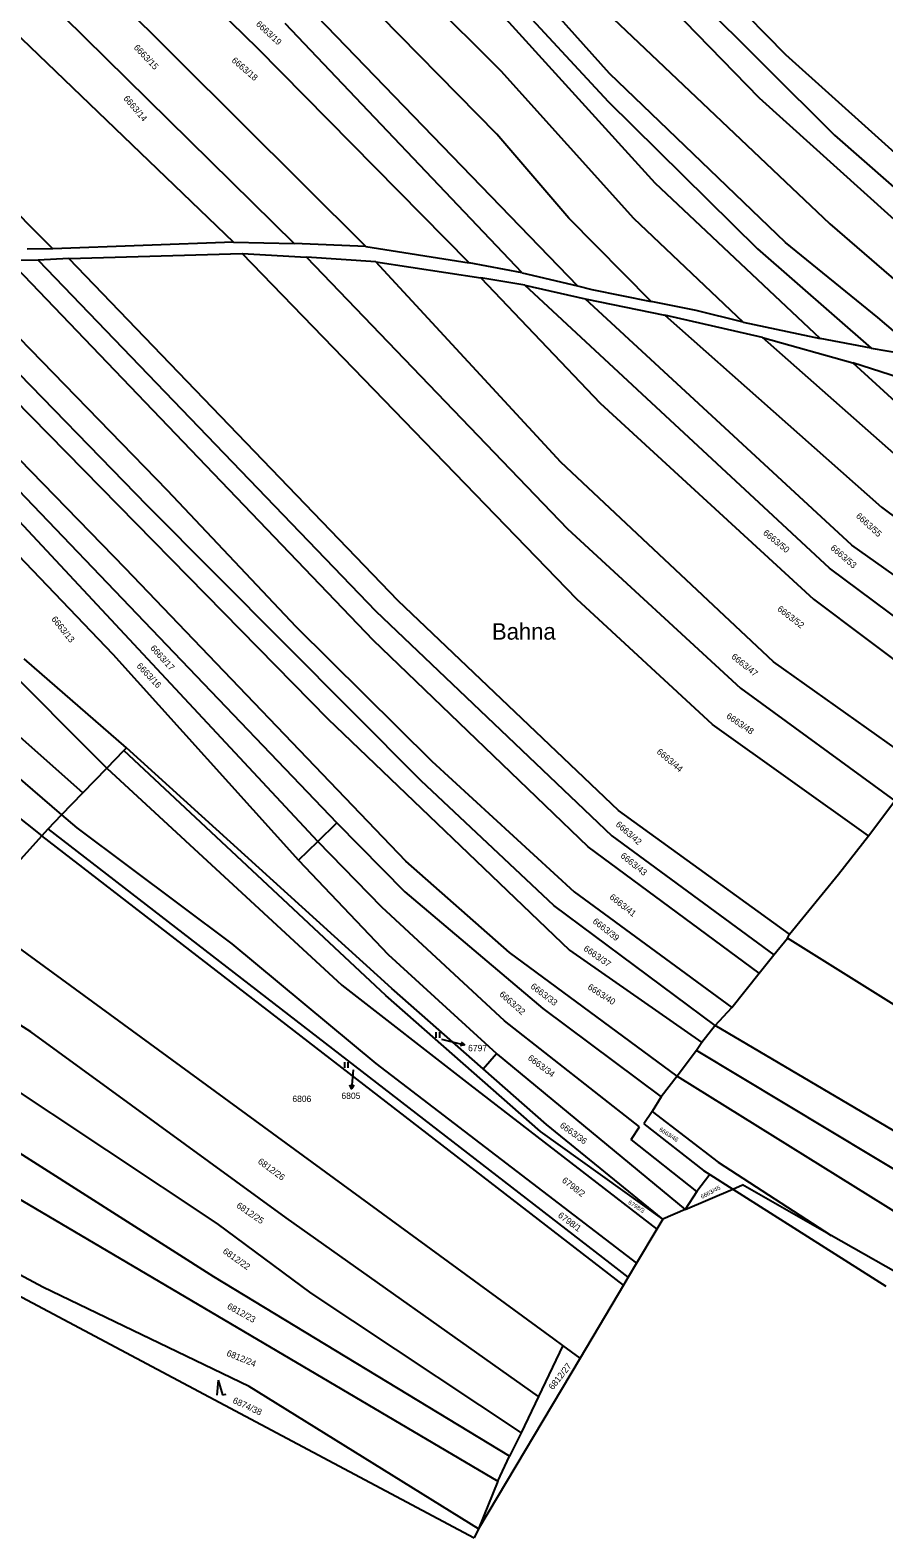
# Model space of a CAD drawing. Extents: x -593183 to -588034, y -1130415 to -1124994.
# Drawn here: x -588928.2 to -588700.2, y -1127701.1 to -1127298.5 of the extents above; entities that cross this region are included whole.
import ezdxf

# ---------------------------------------------------------------- set-up
doc = ezdxf.new("R2010")
doc.units = 0
for name, color, linetype in [('Vrstva 1', 7, 'Continuous'), ('Vrstva 15', 7, 'Continuous'), ('Vrstva 16', 7, 'Continuous'), ('Vrstva 18', 7, 'Continuous'), ('Vrstva 25', 7, 'Continuous')]:
    doc.layers.add(name, color=color, linetype=linetype)

msp = doc.modelspace()

# ---------------------------------------------------------------- linework, layer by layer
at = {"layer": 'Vrstva 1'}
for p, q in [((-588884.43, -1127227.44), (-588802.53, -1127309.33)), ((-588803.55, -1127326.23), (-588892.78, -1127235.38)), ((-588901.26, -1127243.34), (-588782.02, -1127366.8)), ((-588867.38, -1127303.36), (-588915.4, -1127256.6)), ((-588927.33, -1127267.87), (-588838.53, -1127356.25)), ((-588816.22, -1127271.66), (-588773.87, -1127317.53)), ((-588726.36, -1127305.06), (-588760.64, -1127270.24)), ((-588773.44, -1127310.04), (-588803.67, -1127276.41)), ((-588937.29, -1127277.13), (-588857.66, -1127355.43)), ((-588733.39, -1127316.67), (-588769.53, -1127279.52)), ((-588761.62, -1127278.44), (-588713.4, -1127326.52)), ((-588946.28, -1127285.56), (-588873.9, -1127355.13)), ((-588804.83, -1127291.49), (-588761.4, -1127339.24)), ((-588796.84, -1127363.33), (-588860.08, -1127296.73)), ((-588774.2, -1127293.79), (-588714.65, -1127350.21)), ((-588810.94, -1127360.65), (-588867.38, -1127303.36)), ((-588922.18, -1127356.86), (-588970.6, -1127308.37)), ((-588657.9, -1127366.75), (-588726.36, -1127305.06)), ((-588802.53, -1127309.33), (-588767.09, -1127348.68)), ((-588726.48, -1127355.16), (-588773.44, -1127310.04)), ((-588669.51, -1127374.35), (-588733.39, -1127316.67)), ((-588773.87, -1127317.53), (-588733.99, -1127356.86)), ((-588784.36, -1127348.67), (-588803.55, -1127326.23)), ((-588713.4, -1127326.52), (-588656.22, -1127376.64)), ((-588761.4, -1127339.24), (-588717.24, -1127380.84)), ((-588762.36, -1127370.98), (-588784.36, -1127348.67)), ((-588767.09, -1127348.68), (-588737.74, -1127376.49)), ((-588714.65, -1127350.21), (-588677.55, -1127382.37)), ((-588922.18, -1127356.86), (-588929.02, -1127357.01)), ((-588873.9, -1127355.13), (-588922.18, -1127356.86)), ((-588873.9, -1127355.13), (-588857.66, -1127355.43)), ((-588838.53, -1127356.25), (-588857.66, -1127355.43)), ((-588838.53, -1127356.25), (-588810.94, -1127360.65)), ((-588733.99, -1127356.86), (-588703.6, -1127383.44)), ((-588701.81, -1127375.18), (-588726.48, -1127355.16)), ((-588902.7, -1127442.25), (-588983.34, -1127359.53)), ((-588969.36, -1127359.51), (-588848.72, -1127482.41)), ((-588896.94, -1127425.46), (-588961.02, -1127359.51)), ((-588951.88, -1127359.41), (-588891.59, -1127421.35)), ((-588836.59, -1127461.39), (-588933.93, -1127359.84)), ((-588933.93, -1127359.84), (-588926.03, -1127359.95)), ((-588917.87, -1127359.51), (-588926.03, -1127359.95)), ((-588926.03, -1127359.95), (-588835.84, -1127453.63)), ((-588917.87, -1127359.51), (-588871.59, -1127358.09)), ((-588829.91, -1127450.86), (-588917.87, -1127359.51)), ((-588782.22, -1127450.43), (-588871.59, -1127358.09)), ((-588871.59, -1127358.09), (-588854.38, -1127359.12)), ((-588835.86, -1127360.39), (-588854.38, -1127359.12)), ((-588854.38, -1127359.12), (-588784.73, -1127431.7)), ((-588786.46, -1127413.89), (-588835.86, -1127360.39)), ((-588835.86, -1127360.39), (-588807.8, -1127364.62)), ((-588796.84, -1127363.33), (-588810.94, -1127360.65)), ((-588796.08, -1127366.57), (-588807.8, -1127364.62)), ((-588807.8, -1127364.62), (-588776.01, -1127398.09)), ((-588796.84, -1127363.33), (-588782.02, -1127366.8)), ((-588714.7, -1127442.19), (-588796.08, -1127366.57)), ((-588796.08, -1127366.57), (-588780.02, -1127370.26)), ((-588782.02, -1127366.8), (-588778.19, -1127367.7)), ((-588778.19, -1127367.7), (-588762.36, -1127370.98)), ((-588708.74, -1127436.04), (-588780.02, -1127370.26)), ((-588780.02, -1127370.26), (-588758.71, -1127374.6)), ((-588750.35, -1127373.37), (-588762.36, -1127370.98)), ((-588732.62, -1127380.58), (-588758.71, -1127374.6)), ((-588758.71, -1127374.6), (-588700.8, -1127425.88)), ((-588737.74, -1127376.49), (-588750.35, -1127373.37)), ((-588737.74, -1127376.49), (-588717.24, -1127380.84)), ((-588689.31, -1127385.89), (-588701.81, -1127375.18)), ((-588692.24, -1127416.28), (-588732.62, -1127380.58)), ((-588732.62, -1127380.58), (-588708.46, -1127387.32)), ((-588703.6, -1127383.44), (-588717.24, -1127380.84)), ((-588703.6, -1127383.44), (-588689.31, -1127385.89)), ((-589059.73, -1127387.8), (-588919.8, -1127508.03)), ((-588677.86, -1127397.21), (-588708.46, -1127387.32)), ((-588708.46, -1127387.32), (-588685.71, -1127408.24)), ((-588974.69, -1127393.55), (-588906.08, -1127465.14)), ((-588776.01, -1127398.09), (-588719.02, -1127450.43)), ((-588947.32, -1127404.69), (-588846.26, -1127510.13)), ((-588851.39, -1127515.16), (-588944.38, -1127415.41)), ((-588729.64, -1127467.21), (-588786.46, -1127413.89)), ((-588891.59, -1127421.35), (-588857.26, -1127457.78)), ((-588823.75, -1127498.93), (-588896.94, -1127425.46)), ((-588700.8, -1127425.88), (-588662.35, -1127454.62)), ((-588784.73, -1127431.7), (-588738.5, -1127474.25)), ((-588914.12, -1127502.17), (-588989.21, -1127435.58)), ((-588668.54, -1127464.61), (-588708.74, -1127436.04)), ((-588827.83, -1127520.41), (-588902.7, -1127442.25)), ((-588674.14, -1127472.43), (-588714.7, -1127442.19)), ((-589003.29, -1127451.77), (-588925.07, -1127513.63)), ((-588952.35, -1127450.93), (-588907.72, -1127495.56)), ((-588835.84, -1127453.63), (-588772.88, -1127513.63)), ((-588771.1, -1127506.84), (-588829.91, -1127450.86)), ((-588746, -1127483.87), (-588782.22, -1127450.43)), ((-588719.02, -1127450.43), (-588679.68, -1127480.01)), ((-588857.26, -1127457.78), (-588820.92, -1127493.72)), ((-588779.16, -1127516.55), (-588836.59, -1127461.39)), ((-588906.08, -1127465.14), (-588856.55, -1127520.15)), ((-588902.46, -1127490.13), (-588929.79, -1127466.33)), ((-588690.61, -1127494.91), (-588729.64, -1127467.21)), ((-588738.5, -1127474.25), (-588697.28, -1127504.32)), ((-588848.72, -1127482.41), (-588784.17, -1127544.15)), ((-588704.29, -1127513.66), (-588746, -1127483.87)), ((-588907.72, -1127495.56), (-588903.15, -1127490.84)), ((-588903.15, -1127490.84), (-588902.46, -1127490.13)), ((-588833.22, -1127556.3), (-588903.15, -1127490.84)), ((-588831.57, -1127554.43), (-588902.46, -1127490.13)), ((-588820.92, -1127493.72), (-588782.91, -1127528.62)), ((-588914.12, -1127502.17), (-588907.72, -1127495.56)), ((-588907.72, -1127495.56), (-588844.94, -1127553.53)), ((-588788.34, -1127532.24), (-588823.75, -1127498.93)), ((-588919.8, -1127508.03), (-588914.12, -1127502.17)), ((-588704.29, -1127513.66), (-588697.28, -1127504.32)), ((-588923.41, -1127511.77), (-588919.8, -1127508.03)), ((-588919.8, -1127508.03), (-588915.75, -1127511.51)), ((-588851.39, -1127515.16), (-588846.26, -1127510.13)), ((-588846.26, -1127510.13), (-588828.1, -1127528.6)), ((-588725.37, -1127539.88), (-588771.1, -1127506.84)), ((-588932.18, -1127521.6), (-588925.07, -1127513.63)), ((-588925.07, -1127513.63), (-588923.41, -1127511.77)), ((-588769.73, -1127633.67), (-588925.07, -1127513.63)), ((-588773.3, -1127627.79), (-588923.41, -1127511.77)), ((-588915.75, -1127511.51), (-588874.31, -1127542.5)), ((-588772.88, -1127513.63), (-588729.61, -1127545.39)), ((-588712.31, -1127523.84), (-588704.29, -1127513.66)), ((-588856.55, -1127520.15), (-588851.39, -1127515.16)), ((-588834.29, -1127532.68), (-588851.39, -1127515.16)), ((-588733.48, -1127550.33), (-588779.16, -1127516.55)), ((-588856.55, -1127520.15), (-588832.62, -1127545.36)), ((-588800.16, -1127544.81), (-588827.83, -1127520.41)), ((-588725.37, -1127539.88), (-588712.31, -1127523.84)), ((-588828.1, -1127528.6), (-588791.26, -1127559.79)), ((-588782.91, -1127528.62), (-588740.83, -1127559.51)), ((-588801.54, -1127563.03), (-588834.29, -1127532.68)), ((-588745.28, -1127564.27), (-588788.34, -1127532.24)), ((-588788.34, -1127647.98), (-588943.69, -1127534.48)), ((-588729.61, -1127545.39), (-588725.93, -1127541.01)), ((-588725.93, -1127541.01), (-588725.37, -1127539.88)), ((-588669.17, -1127576.45), (-588725.93, -1127541.01)), ((-588874.31, -1127542.5), (-588835.87, -1127574.44)), ((-588832.62, -1127545.36), (-588803.67, -1127571.79)), ((-588755.39, -1127577.81), (-588800.16, -1127544.81)), ((-588784.17, -1127544.15), (-588748.79, -1127568.82)), ((-588733.48, -1127550.33), (-588729.61, -1127545.39)), ((-588928.05, -1127565.97), (-588954.75, -1127549.15)), ((-588740.83, -1127559.51), (-588733.48, -1127550.33)), ((-588844.94, -1127553.53), (-588810.83, -1127580.04)), ((-588807.2, -1127575.85), (-588831.57, -1127554.43)), ((-588791.91, -1127592.61), (-588833.22, -1127556.3)), ((-588791.26, -1127559.79), (-588759.66, -1127583.34)), ((-588745.28, -1127564.27), (-588740.83, -1127559.51)), ((-588859.8, -1127615.63), (-588928.05, -1127565.97)), ((-588765.43, -1127591.37), (-588801.54, -1127563.03)), ((-588745.28, -1127564.27), (-588748.79, -1127568.82)), ((-588670.87, -1127608.2), (-588745.28, -1127564.27)), ((-588748.79, -1127568.82), (-588750.21, -1127570.98)), ((-588946.7, -1127571.76), (-588878.33, -1127617.17)), ((-588835.87, -1127574.44), (-588766.23, -1127627.78)), ((-588807.2, -1127575.85), (-588803.67, -1127571.79)), ((-588803.67, -1127571.79), (-588803.51, -1127571.93)), ((-588803.51, -1127571.93), (-588753.25, -1127613.45)), ((-588750.21, -1127570.98), (-588755.39, -1127577.81)), ((-588668.78, -1127619.97), (-588750.21, -1127570.98)), ((-588790.26, -1127590.74), (-588807.2, -1127575.85)), ((-588755.39, -1127577.81), (-588759.66, -1127583.34)), ((-588755.39, -1127577.81), (-588671.02, -1127630.43)), ((-588810.83, -1127580.04), (-588760.82, -1127618.69)), ((-588879.15, -1127631.43), (-588952.71, -1127584.56)), ((-588759.66, -1127583.34), (-588762.11, -1127587.22)), ((-588762.11, -1127587.22), (-588764.33, -1127590.58)), ((-588764.33, -1127590.58), (-588748.34, -1127603.04)), ((-588762.11, -1127587.22), (-588744.47, -1127600.77)), ((-588759.23, -1127616.02), (-588791.91, -1127592.61)), ((-588759.23, -1127616.02), (-588790.26, -1127590.74)), ((-588767.69, -1127594.76), (-588765.43, -1127591.37)), ((-588957.73, -1127595.03), (-588803.28, -1127686.01)), ((-588750.17, -1127608.61), (-588767.69, -1127594.76)), ((-588744.47, -1127600.77), (-588714.3, -1127620.33)), ((-588746.71, -1127604.08), (-588750.17, -1127608.61)), ((-588748.34, -1127603.04), (-588746.71, -1127604.08)), ((-588746.71, -1127604.08), (-588740.55, -1127607.99)), ((-588753.25, -1127613.45), (-588740.55, -1127607.99)), ((-588750.17, -1127608.61), (-588753.25, -1127613.45)), ((-588740.55, -1127607.99), (-588737.96, -1127606.87)), ((-588740.55, -1127607.99), (-588699.71, -1127633.9)), ((-588714.3, -1127620.33), (-588737.96, -1127606.87)), ((-588924.8, -1127634.19), (-588966.07, -1127612.08)), ((-588753.25, -1127613.45), (-588759.23, -1127616.02)), ((-588968.18, -1127616.77), (-588809.66, -1127701.11)), ((-588878.33, -1127617.17), (-588853.24, -1127635.78)), ((-588792.43, -1127663.4), (-588859.8, -1127615.63)), ((-588760.82, -1127618.69), (-588766.23, -1127627.78)), ((-588759.23, -1127616.02), (-588760.82, -1127618.69)), ((-588683.62, -1127637.78), (-588714.3, -1127620.33)), ((-588768.46, -1127631.53), (-588773.3, -1127627.79)), ((-588766.23, -1127627.78), (-588768.46, -1127631.53)), ((-588869.69, -1127660.71), (-588924.8, -1127634.19)), ((-588800.15, -1127679.26), (-588879.15, -1127631.43)), ((-588769.73, -1127633.67), (-588781.31, -1127653.11)), ((-588768.46, -1127631.53), (-588769.73, -1127633.67)), ((-588853.24, -1127635.78), (-588797.05, -1127673.06)), ((-588785.9, -1127649.76), (-588792.43, -1127663.4)), ((-588785.9, -1127649.76), (-588788.34, -1127647.98)), ((-588781.31, -1127653.11), (-588785.9, -1127649.76)), ((-588781.31, -1127653.11), (-588808.47, -1127698.74)), ((-588808.47, -1127698.74), (-588869.69, -1127660.71)), ((-588792.43, -1127663.4), (-588797.05, -1127673.06)), ((-588797.05, -1127673.06), (-588800.15, -1127679.26)), ((-588803.28, -1127686.01), (-588800.15, -1127679.26)), ((-588803.28, -1127686.01), (-588808.47, -1127698.74)), ((-588808.47, -1127698.74), (-588809.66, -1127701.11))]:
    msp.add_line(p, q, dxfattribs=at)
at = {"layer": 'Vrstva 16'}
for p, q in [((-588818.36, -1127567.93), (-588815.14, -1127568.73)), ((-588841.95, -1127576.12), (-588842.12, -1127578.22))]:
    msp.add_line(p, q, dxfattribs=at)
at = {"layer": 'Vrstva 25'}
for p, q in [((-588819.82, -1127566.05), (-588819.82, -1127567.55)), ((-588818.8, -1127567.55), (-588818.8, -1127566.05)), ((-588815.14, -1127568.73), (-588812.23, -1127569.46)), ((-588844.29, -1127574.07), (-588844.29, -1127575.57)), ((-588843.27, -1127575.57), (-588843.27, -1127574.07)), ((-588842.12, -1127578.22), (-588842.37, -1127581.21)), ((-588878.02, -1127658.99), (-588878.32, -1127663.04)), ((-588878.02, -1127658.99), (-588876.86, -1127662.89)), ((-588876.86, -1127662.89), (-588875.87, -1127662.78))]:
    msp.add_line(p, q, dxfattribs=at)
for points in [[(-588813.08, -1127568.73), (-588812.23, -1127569.46), (-588813.32, -1127569.7)], [(-588841.79, -1127580.25), (-588842.37, -1127581.21), (-588842.78, -1127580.17)]]:
    msp.add_lwpolyline(points, dxfattribs=at)

# ---------------------------------------------------------------- texts
at = {"layer": 'Vrstva 15'}
msp.add_text('Bahna', height=4.4, dxfattribs=at).set_placement((-588804.86, -1127461.26))
at = {"layer": 'Vrstva 16'}
for s, p in [('6797', (-588811.23, -1127571.16)), ('6805', (-588845.06, -1127583.9))]:
    msp.add_text(s, height=1.7, dxfattribs=at).set_placement(p)
at = {"layer": 'Vrstva 18'}
for s, height, rotation, p in [('6663/19', 1.7, 317.3406, (-588868.03, -1127297.07)), ('6663/15', 1.7, 313.739, (-588900.65, -1127303.27)), ('6663/18', 1.7, 319.3546, (-588874.54, -1127306.81)), ('6663/14', 1.7, 310.4277, (-588903.39, -1127316.79)), ('6663/55', 1.7, 317.6614, (-588707.8, -1127428.45)), ('6663/50', 1.7, 320.5545, (-588732.61, -1127433.01)), ('6663/53', 1.7, 319.3119, (-588714.62, -1127437)), ('6663/52', 1.7, 322.4397, (-588728.82, -1127453.37)), ('6663/13', 1.7, 308.9779, (-588922.65, -1127455.83)), ('6663/17', 1.7, 312.3744, (-588896.24, -1127463.62)), ('6663/47', 1.7, 320.7483, (-588741.07, -1127466.05)), ('6663/16', 1.7, 313.8601, (-588899.89, -1127468.42)), ('6663/48', 1.7, 325.5392, (-588742.45, -1127482.04)), ('6663/44', 1.7, 319.439, (-588761.03, -1127491.42)), ('6663/42', 1.7, 318.8831, (-588771.97, -1127510.83)), ('6663/43', 1.7, 321.0611, (-588770.7, -1127519.25)), ('6663/41', 1.7, 321.7236, (-588773.65, -1127530.29)), ('6663/39', 1.7, 321.6195, (-588778.13, -1127536.76)), ('6663/37', 1.7, 324.8475, (-588780.57, -1127544.1)), ('6663/33', 1.7, 322.5671, (-588794.72, -1127554.16)), ('6663/40', 1.7, 326.9347, (-588779.48, -1127554.43)), ('6663/32', 1.7, 318.7084, (-588803.06, -1127556.19)), ('6663/34', 1.7, 323.0561, (-588795.45, -1127573.3)), ('6663/36', 1.7, 323.9239, (-588786.9, -1127591.31)), ('6663/46', 1.14, 327.0545, (-588760.33, -1127592.34)), ('6812/26', 1.7, 323.4559, (-588867.55, -1127600.92)), ('6798/2', 1.7, 322.4724, (-588786.34, -1127605.97)), ('6663/45', 1.14, 27.7762, (-588748.76, -1127610.63)), ('6812/25', 1.7, 325.5284, (-588873.27, -1127612.75)), ('6798/1', 1.7, 323.5297, (-588787.41, -1127615.32)), ('6798/3', 1.14, 327.3577, (-588768.62, -1127611.82)), ('6812/22', 1.7, 324.6089, (-588876.91, -1127624.93)), ('6812/23', 1.7, 330.8765, (-588875.75, -1127639.75)), ('6812/24', 1.7, 337.793, (-588875.89, -1127652.41)), ('6812/27', 1.7, 51.7397, (-588788.58, -1127661.73)), ('6874/38', 1.7, 335.0238, (-588874.26, -1127664.99))]:
    msp.add_text(s, height=height, rotation=rotation, dxfattribs=at).set_placement(p)
for s, height, p in [('6797', 0.1, (-588818.36, -1127567.93)), ('6805', 0.1, (-588842.09, -1127576.12)), ('6806', 1.7, (-588858.17, -1127584.72))]:
    msp.add_text(s, height=height, dxfattribs=at).set_placement(p)

doc.saveas('drawing.dxf')
